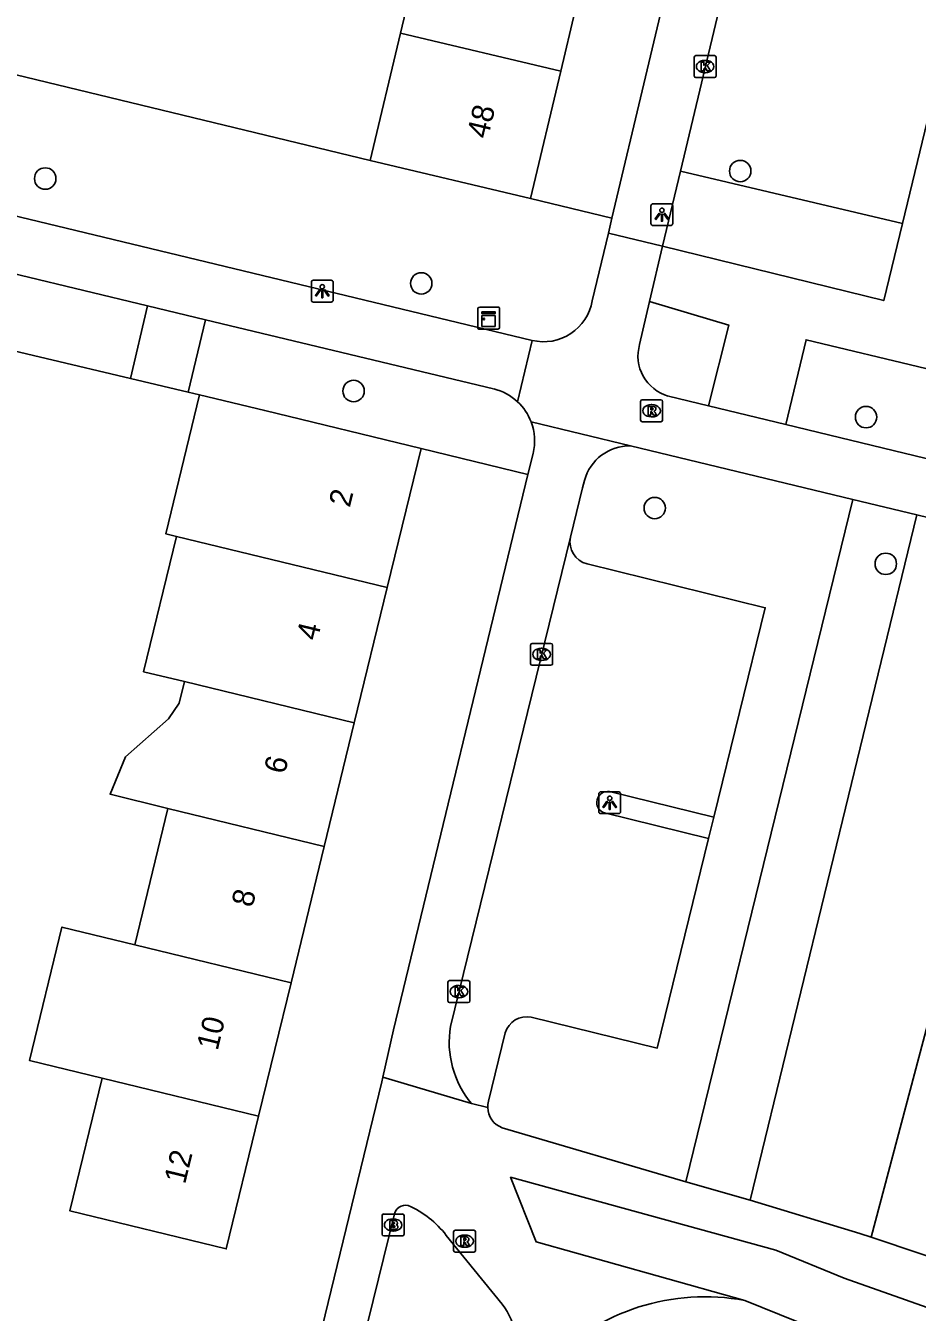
# Model space of a CAD drawing. Extents: x 162812 to 163818, y 381639 to 382470.
# Drawn here: x 163228.5 to 163269.2, y 382135.2 to 382193.9 of the extents above; entities that cross this region are included whole.
import ezdxf

# ---------------------------------------------------------------- set-up
doc = ezdxf.new("R2010")
doc.units = 0
for name, color, linetype in [('IMGEO_Boom', 7, 'Continuous'), ('IMGEO_Brandkraan', 7, 'Continuous'), ('IMGEO_Groenvoorziening', 7, 'Continuous'), ('IMGEO_Hek', 7, 'Continuous'), ('IMGEO_Kast', 7, 'Continuous'), ('IMGEO_Kolk', 7, 'Continuous'), ('IMGEO_Lichtpunt', 7, 'Continuous'), ('IMGEO_Pand', 7, 'Continuous'), ('IMGEO_Pand_nummerreeks', 7, 'Continuous'), ('IMGEO_Parkeervlak_open', 7, 'Continuous'), ('IMGEO_Rijbaan_lokaal_open', 7, 'Continuous'), ('IMGEO_Rioolput', 7, 'Continuous'), ('IMGEO_Verkeerseiland_open', 7, 'Continuous'), ('IMGEO_Voetpad_open', 7, 'Continuous')]:
    doc.layers.add(name, color=color, linetype=linetype)

msp = doc.modelspace()

# ---------------------------------------------------------------- linework, layer by layer
at = {"layer": 'IMGEO_Boom'}
for centre in [(163229.379, 382186.953), (163261.099, 382187.294), (163246.542, 382182.164), (163243.453, 382177.253), (163266.844, 382176.062), (163257.199, 382171.912), (163267.746, 382169.366)]:
    msp.add_circle(centre, 0.489, dxfattribs=at)
at = {"layer": 'IMGEO_Brandkraan'}
for p, q in [((163244.759, 382138.764), (163244.759, 382139.616)), ((163244.834, 382139.69), (163245.686, 382139.69)), ((163245.247, 382139.47), (163245.272, 382139.47)), ((163245.76, 382139.616), (163245.76, 382138.764)), ((163245.686, 382138.69), (163244.834, 382138.69)), ((163245.27, 382138.91), (163245.245, 382138.91))]:
    msp.add_line(p, q, dxfattribs=at)
for points in [[(163244.759, 382138.764), (163244.759, 382139.616)], [(163244.834, 382139.69), (163245.686, 382139.69)], [(163245.107, 382139.39), (163245.107, 382138.99), (163245.32, 382138.99)], [(163245.338, 382139.39), (163245.107, 382139.39)], [(163245.286, 382139.309), (163245.232, 382139.309), (163245.232, 382139.233)], [(163245.232, 382139.233), (163245.285, 382139.233)], [(163245.294, 382139.157), (163245.232, 382139.157), (163245.232, 382139.076)], [(163245.76, 382139.616), (163245.76, 382138.764)], [(163245.686, 382138.69), (163244.834, 382138.69)], [(163245.232, 382139.076), (163245.294, 382139.076)]]:
    msp.add_lwpolyline(points, dxfattribs=at)
for centre, radius, start, end in [((163244.836, 382139.614), 0.0765, 91.55205, 178.44795), ((163244.836, 382139.614), 0.0765, 91.55205, 178.44795), ((163245.287, 382139.271), 0.0379, 267.82845, 90.93552), ((163245.295, 382139.116), 0.0404, 269.87594, 90.50774), ((163245.342, 382139.245), 0.145, 59.4692, 91.53667), ((163245.367, 382139.292), 0.0922, 285.51372, 58.15012), ((163245.372, 382139.1), 0.105, 301.31148, 78.98903), ((163245.684, 382139.614), 0.0765, 1.55205, 88.44795), ((163245.684, 382139.614), 0.0765, 1.55205, 88.44795), ((163244.836, 382138.766), 0.0765, 181.55205, 268.44795), ((163244.836, 382138.766), 0.0765, 181.55205, 268.44795), ((163245.326, 382139.241), 0.251, 268.66757, 293.53466), ((163245.684, 382138.766), 0.0765, 271.55205, 358.44795), ((163245.684, 382138.766), 0.0765, 271.55205, 358.44795)]:
    msp.add_arc(centre, radius, start, end, dxfattribs=at)
for centre, major_axis, ratio, start_param, end_param in [((163245.246, 382139.19), (-0.387, 0.002), 0.722429, 4.712389, 7.853982), ((163245.271, 382139.19), (-0.39, 0.002), 0.717154, 1.570796, 4.712389)]:
    msp.add_ellipse(centre, major_axis=major_axis, ratio=ratio, start_param=start_param, end_param=end_param, dxfattribs=at)
at = {"layer": 'IMGEO_Groenvoorziening'}
for points in [[(163227.554, 382191.804), (163244.218, 382187.781)], [(163268.502, 382184.903), (163258.368, 382187.292)], [(163255.248, 382185.136), (163251.535, 382186.045)], [(163233.273, 382177.831), (163221.704, 382180.57)], [(163236.429, 382177.084), (163235.909, 382177.207)], [(163251.41, 382173.436), (163246.536, 382174.624)], [(163258.622, 382141.165), (163266.24, 382172.299)], [(163269.156, 382171.595), (163261.56, 382140.329)], [(163275.374, 382170.094), (163273.934, 382164.595), (163269.85, 382149.073), (163267.072, 382138.629)]]:
    msp.add_lwpolyline(points, dxfattribs=at)
at = {"layer": 'IMGEO_Hek'}
msp.add_lwpolyline([(163227.554, 382191.804), (163244.218, 382187.781)], dxfattribs=at)
at = {"layer": 'IMGEO_Kast'}
for p, q in [((163249.119, 382180.155), (163249.119, 382180.996)), ((163249.119, 382180.996), (163249.119, 382180.155)), ((163249.194, 382181.08), (163250.035, 382181.08)), ((163250.035, 382181.08), (163249.194, 382181.08)), ((163250.119, 382181.005), (163250.119, 382180.164)), ((163250.119, 382180.164), (163250.119, 382181.005)), ((163250.044, 382180.08), (163249.203, 382180.08)), ((163249.203, 382180.08), (163250.044, 382180.08))]:
    msp.add_line(p, q, dxfattribs=at)
for points in [[(163249.314, 382180.87), (163249.914, 382180.87), (163249.914, 382180.785), (163249.314, 382180.785), (163249.314, 382180.87)], [(163249.314, 382180.695), (163249.914, 382180.695), (163249.914, 382180.206), (163249.314, 382180.206), (163249.314, 382180.695)]]:
    msp.add_lwpolyline(points, dxfattribs=at)
msp.add_circle((163249.398, 382180.544), 0.0377, dxfattribs=at)
for centre, start, end in [((163249.197, 382181.002), 92.4484, 184.28452), ((163249.197, 382181.002), 92.4484, 184.28452), ((163250.041, 382181.002), 2.4484, 94.28452), ((163250.041, 382181.002), 2.4484, 94.28452), ((163249.197, 382180.158), 182.4484, 274.28452), ((163249.197, 382180.158), 182.4484, 274.28452), ((163250.041, 382180.158), 272.4484, 4.28452), ((163250.041, 382180.158), 272.4484, 4.28452)]:
    msp.add_arc(centre, 0.0779, start, end, dxfattribs=at)
at = {"layer": 'IMGEO_Kolk'}
for p, q in [((163259.074, 382192.564), (163259.926, 382192.564)), ((163258.999, 382191.638), (163258.999, 382192.49)), ((163259.487, 382192.344), (163259.512, 382192.344)), ((163260, 382192.49), (163260, 382191.638)), ((163259.926, 382191.564), (163259.074, 382191.564)), ((163259.51, 382191.784), (163259.485, 382191.784)), ((163251.533, 382164.809), (163251.533, 382165.661)), ((163251.608, 382165.735), (163252.46, 382165.735)), ((163252.534, 382165.661), (163252.534, 382164.809)), ((163252.021, 382165.515), (163252.046, 382165.515)), ((163252.46, 382164.735), (163251.608, 382164.735)), ((163252.044, 382164.955), (163252.019, 382164.955)), ((163247.838, 382150.342), (163248.69, 382150.342)), ((163247.763, 382149.416), (163247.763, 382150.268)), ((163248.251, 382150.122), (163248.276, 382150.122)), ((163248.764, 382150.268), (163248.764, 382149.416)), ((163248.69, 382149.342), (163247.838, 382149.342)), ((163248.274, 382149.562), (163248.249, 382149.562))]:
    msp.add_line(p, q, dxfattribs=at)
for points in [[(163259.074, 382192.564), (163259.926, 382192.564)], [(163258.999, 382191.638), (163258.999, 382192.49)], [(163259.32, 382192.264), (163259.443, 382192.264), (163259.443, 382192.113), (163259.573, 382192.264), (163259.737, 382192.264), (163259.591, 382192.113), (163259.744, 382191.864), (163259.592, 382191.864), (163259.507, 382192.028), (163259.443, 382191.961), (163259.443, 382191.864), (163259.32, 382191.864), (163259.32, 382192.264)], [(163260, 382192.49), (163260, 382191.638)], [(163259.926, 382191.564), (163259.074, 382191.564)], [(163251.533, 382164.809), (163251.533, 382165.661)], [(163251.608, 382165.735), (163252.46, 382165.735)], [(163252.534, 382165.661), (163252.534, 382164.809)], [(163251.854, 382165.435), (163251.977, 382165.435), (163251.977, 382165.284), (163252.107, 382165.435), (163252.271, 382165.435), (163252.125, 382165.284), (163252.278, 382165.035), (163252.126, 382165.035), (163252.041, 382165.199), (163251.977, 382165.132), (163251.977, 382165.035), (163251.854, 382165.035), (163251.854, 382165.435)], [(163252.46, 382164.735), (163251.608, 382164.735)], [(163247.838, 382150.342), (163248.69, 382150.342)], [(163247.763, 382149.416), (163247.763, 382150.268)], [(163248.084, 382150.042), (163248.207, 382150.042), (163248.207, 382149.891), (163248.337, 382150.042), (163248.501, 382150.042), (163248.355, 382149.891), (163248.508, 382149.642), (163248.356, 382149.642), (163248.271, 382149.806), (163248.207, 382149.739), (163248.207, 382149.642), (163248.084, 382149.642), (163248.084, 382150.042)], [(163248.764, 382150.268), (163248.764, 382149.416)], [(163248.69, 382149.342), (163247.838, 382149.342)]]:
    msp.add_lwpolyline(points, dxfattribs=at)
for centre, start, end in [((163259.076, 382192.488), 91.55205, 178.44795), ((163259.076, 382192.488), 91.55205, 178.44795), ((163259.924, 382192.488), 1.55205, 88.44795), ((163259.924, 382192.488), 1.55205, 88.44795), ((163259.076, 382191.64), 181.55205, 268.44795), ((163259.076, 382191.64), 181.55205, 268.44795), ((163259.924, 382191.64), 271.55205, 358.44795), ((163259.924, 382191.64), 271.55205, 358.44795), ((163251.61, 382165.659), 91.55205, 178.44795), ((163251.61, 382165.659), 91.55205, 178.44795), ((163252.458, 382165.659), 1.55205, 88.44795), ((163252.458, 382165.659), 1.55205, 88.44795), ((163251.61, 382164.811), 181.55205, 268.44795), ((163251.61, 382164.811), 181.55205, 268.44795), ((163252.458, 382164.811), 271.55205, 358.44795), ((163252.458, 382164.811), 271.55205, 358.44795), ((163247.84, 382150.266), 91.55205, 178.44795), ((163247.84, 382150.266), 91.55205, 178.44795), ((163248.688, 382150.266), 1.55205, 88.44795), ((163248.688, 382150.266), 1.55205, 88.44795), ((163247.84, 382149.418), 181.55205, 268.44795), ((163247.84, 382149.418), 181.55205, 268.44795), ((163248.688, 382149.418), 271.55205, 358.44795), ((163248.688, 382149.418), 271.55205, 358.44795)]:
    msp.add_arc(centre, 0.0765, start, end, dxfattribs=at)
for centre, major_axis, ratio, start_param, end_param in [((163259.486, 382192.064), (-0.387, 0.002), 0.722429, 4.712389, 7.853982), ((163259.511, 382192.064), (-0.39, 0.002), 0.717154, 1.570796, 4.712389), ((163252.02, 382165.235), (-0.387, 0.002), 0.722429, 4.712389, 7.853982), ((163252.045, 382165.235), (-0.39, 0.002), 0.717154, 1.570796, 4.712389), ((163248.25, 382149.842), (-0.387, 0.002), 0.722429, 4.712389, 7.853982), ((163248.275, 382149.842), (-0.39, 0.002), 0.717154, 1.570796, 4.712389)]:
    msp.add_ellipse(centre, major_axis=major_axis, ratio=ratio, start_param=start_param, end_param=end_param, dxfattribs=at)
at = {"layer": 'IMGEO_Lichtpunt'}
for p, q in [((163257.027, 382185.707), (163257.027, 382184.9)), ((163257.027, 382185.707), (163257.027, 382184.9)), ((163257.929, 382185.802), (163257.121, 382185.802)), ((163257.929, 382185.802), (163257.121, 382185.802)), ((163258.023, 382184.9), (163258.023, 382185.707)), ((163258.023, 382184.9), (163258.023, 382185.707)), ((163257.121, 382184.806), (163257.929, 382184.806)), ((163257.121, 382184.806), (163257.929, 382184.806)), ((163241.528, 382182.214), (163241.528, 382181.407)), ((163241.528, 382182.214), (163241.528, 382181.407)), ((163242.43, 382182.309), (163241.622, 382182.309)), ((163242.43, 382182.309), (163241.622, 382182.309)), ((163242.524, 382181.407), (163242.524, 382182.214)), ((163242.524, 382181.407), (163242.524, 382182.214)), ((163241.622, 382181.313), (163242.43, 382181.313)), ((163241.622, 382181.313), (163242.43, 382181.313)), ((163254.645, 382158.865), (163254.645, 382158.058)), ((163254.645, 382158.865), (163254.645, 382158.058)), ((163255.547, 382158.96), (163254.739, 382158.96)), ((163255.547, 382158.96), (163254.739, 382158.96)), ((163255.641, 382158.058), (163255.641, 382158.865)), ((163255.641, 382158.058), (163255.641, 382158.865)), ((163254.739, 382157.964), (163255.547, 382157.964)), ((163254.739, 382157.964), (163255.547, 382157.964))]:
    msp.add_line(p, q, dxfattribs=at)
for points in [[(163257.401, 382185.371), (163257.44, 382185.343), (163257.252, 382185.081), (163257.214, 382185.108), (163257.401, 382185.371)], [(163257.503, 382185.323), (163257.55, 382185.323), (163257.55, 382185.001), (163257.503, 382185.001), (163257.503, 382185.323)], [(163257.613, 382185.343), (163257.651, 382185.37), (163257.838, 382185.108), (163257.799, 382185.08), (163257.613, 382185.343)], [(163241.902, 382181.878), (163241.941, 382181.85), (163241.753, 382181.588), (163241.715, 382181.615), (163241.902, 382181.878)], [(163242.004, 382181.83), (163242.051, 382181.83), (163242.051, 382181.508), (163242.004, 382181.508), (163242.004, 382181.83)], [(163242.114, 382181.85), (163242.152, 382181.877), (163242.339, 382181.615), (163242.3, 382181.587), (163242.114, 382181.85)], [(163255.019, 382158.529), (163255.058, 382158.501), (163254.87, 382158.239), (163254.832, 382158.266), (163255.019, 382158.529)], [(163255.231, 382158.501), (163255.269, 382158.528), (163255.456, 382158.266), (163255.417, 382158.238), (163255.231, 382158.501)], [(163255.121, 382158.481), (163255.168, 382158.481), (163255.168, 382158.159), (163255.121, 382158.159), (163255.121, 382158.481)]]:
    msp.add_lwpolyline(points, dxfattribs=at)
for centre in [(163257.526, 382185.505), (163242.027, 382182.012), (163255.144, 382158.663)]:
    msp.add_circle(centre, 0.0994, dxfattribs=at)
for centre, start, end in [((163257.121, 382185.707), 90, 180), ((163257.121, 382185.707), 90, 180), ((163257.929, 382185.707), 0, 90), ((163257.929, 382185.707), 0, 90), ((163257.121, 382184.9), 180, 270), ((163257.121, 382184.9), 180, 270), ((163257.929, 382184.9), 270, 0), ((163257.929, 382184.9), 270, 360), ((163241.622, 382182.214), 90, 180), ((163241.622, 382182.214), 90, 180), ((163242.43, 382182.214), 0, 90), ((163242.43, 382182.214), 0, 90), ((163241.622, 382181.407), 180, 270), ((163241.622, 382181.407), 180, 270), ((163242.43, 382181.407), 270, 0), ((163242.43, 382181.407), 270, 360), ((163254.739, 382158.865), 90, 180), ((163254.739, 382158.865), 90, 180), ((163255.547, 382158.865), 0, 90), ((163255.547, 382158.865), 0, 90), ((163254.739, 382158.058), 180, 270), ((163254.739, 382158.058), 180, 270), ((163255.547, 382158.058), 270, 0), ((163255.547, 382158.058), 270, 360)]:
    msp.add_arc(centre, 0.0946, start, end, dxfattribs=at)
at = {"layer": 'IMGEO_Pand'}
for points in [[(163245.595, 382193.585), (163246.912, 382199.135)], [(163252.912, 382191.849), (163254.229, 382197.399)], [(163244.218, 382187.781), (163245.595, 382193.585)], [(163252.912, 382191.849), (163245.595, 382193.585)], [(163251.535, 382186.045), (163252.912, 382191.849)], [(163244.218, 382187.781), (163251.535, 382186.045)], [(163235.375, 382170.618), (163234.884, 382170.738), (163236.429, 382177.084)], [(163236.429, 382177.084), (163239.399, 382176.361), (163246.536, 382174.624)], [(163246.536, 382174.624), (163244.992, 382168.279)], [(163235.733, 382163.99), (163233.872, 382164.443), (163235.375, 382170.618)], [(163244.992, 382168.279), (163235.375, 382170.618)], [(163244.992, 382168.279), (163243.488, 382162.104)], [(163234.98, 382158.206), (163232.345, 382158.847), (163233.046, 382160.554), (163235.009, 382162.293), (163235.494, 382163.009), (163235.733, 382163.99)], [(163235.733, 382163.99), (163243.488, 382162.104)], [(163243.488, 382162.104), (163242.117, 382156.469)], [(163233.464, 382151.977), (163234.98, 382158.206)], [(163234.98, 382158.206), (163242.117, 382156.469)], [(163242.117, 382156.469), (163240.601, 382150.24)], [(163231.983, 382145.892), (163228.661, 382146.701), (163230.141, 382152.786), (163233.464, 382151.977)], [(163233.464, 382151.977), (163240.601, 382150.24)], [(163240.601, 382150.24), (163239.12, 382144.155)], [(163239.12, 382144.155), (163237.645, 382138.097), (163230.508, 382139.834), (163231.983, 382145.892)], [(163239.12, 382144.155), (163231.983, 382145.892)]]:
    msp.add_lwpolyline(points, dxfattribs=at)
at = {"layer": 'IMGEO_Parkeervlak_open'}
for points in [[(163254.114, 382169.366), (163262.243, 382167.365), (163259.898, 382157.799)], [(163259.898, 382157.799), (163255.139, 382158.967)], [(163254.9, 382157.996), (163259.659, 382156.828)], [(163259.659, 382156.828), (163257.313, 382147.261), (163251.566, 382148.671)], [(163250.379, 382147.956), (163249.614, 382144.834)]]:
    msp.add_lwpolyline(points, dxfattribs=at)
for centre, radius, start, end in [((163254.358, 382170.364), 1.027, 167.8865, 256.25155), ((163255.052, 382158.474), 0.501, 79.9607, 252.38371), ((163251.351, 382147.684), 1.01, 77.72928, 164.39678), ((163250.574, 382144.568), 0.996, 164.52893, 180.76631)]:
    msp.add_arc(centre, radius, start, end, dxfattribs=at)
at = {"layer": 'IMGEO_Rijbaan_lokaal_open'}
msp.add_lwpolyline([(163263.682, 382134.785), (163261.304, 382135.746)], dxfattribs=at)
msp.add_arc((163259.485, 382125.988), 9.926, 79.44108, 135.85705, dxfattribs=at)
at = {"layer": 'IMGEO_Rioolput'}
for p, q in [((163256.555, 382175.927), (163256.555, 382176.779)), ((163256.63, 382176.853), (163257.482, 382176.853)), ((163257.556, 382176.779), (163257.556, 382175.927)), ((163257.043, 382176.633), (163257.068, 382176.633)), ((163257.482, 382175.853), (163256.63, 382175.853)), ((163257.066, 382176.073), (163257.041, 382176.073)), ((163248.02, 382138.023), (163248.02, 382138.875)), ((163248.095, 382138.949), (163248.947, 382138.949)), ((163248.508, 382138.729), (163248.533, 382138.729)), ((163249.021, 382138.875), (163249.021, 382138.023)), ((163248.947, 382137.949), (163248.095, 382137.949)), ((163248.531, 382138.169), (163248.506, 382138.169))]:
    msp.add_line(p, q, dxfattribs=at)
for points in [[(163256.555, 382175.927), (163256.555, 382176.779)], [(163256.63, 382176.853), (163257.482, 382176.853)], [(163257.556, 382176.779), (163257.556, 382175.927)], [(163257.144, 382176.551), (163256.892, 382176.553), (163256.892, 382176.153)], [(163256.892, 382176.153), (163257.016, 382176.153), (163257.016, 382176.315), (163257.027, 382176.315)], [(163257.07, 382176.472), (163257.016, 382176.472), (163257.016, 382176.391)], [(163257.016, 382176.391), (163257.068, 382176.391)], [(163257.074, 382176.286), (163257.145, 382176.153), (163257.285, 382176.153), (163257.22, 382176.279)], [(163257.482, 382175.853), (163256.63, 382175.853)], [(163248.02, 382138.023), (163248.02, 382138.875)], [(163248.095, 382138.949), (163248.947, 382138.949)], [(163248.609, 382138.647), (163248.357, 382138.649), (163248.357, 382138.249)], [(163248.535, 382138.568), (163248.481, 382138.568), (163248.481, 382138.487)], [(163249.021, 382138.875), (163249.021, 382138.023)], [(163248.947, 382137.949), (163248.095, 382137.949)], [(163248.357, 382138.249), (163248.481, 382138.249), (163248.481, 382138.411), (163248.492, 382138.411)], [(163248.481, 382138.487), (163248.533, 382138.487)], [(163248.539, 382138.382), (163248.61, 382138.249), (163248.75, 382138.249), (163248.685, 382138.375)]]:
    msp.add_lwpolyline(points, dxfattribs=at)
for centre, radius, start, end in [((163256.632, 382176.777), 0.0765, 91.55205, 178.44795), ((163256.632, 382176.777), 0.0765, 91.55205, 178.44795), ((163257.48, 382176.777), 0.0765, 1.55205, 88.44795), ((163257.48, 382176.777), 0.0765, 1.55205, 88.44795), ((163257.026, 382176.262), 0.0533, 26.02933, 88.69889), ((163257.052, 382176.58), 0.19, 274.7715, 282.96867), ((163257.076, 382176.376), 0.0964, 77.00612, 93.18647), ((163257.09, 382176.433), 0.0378, 276.66336, 79.67722), ((163257.143, 382176.441), 0.109, 350.36119, 89.41601), ((163257.141, 382176.441), 0.112, 277.58423, 350.98172), ((163257.125, 382176.226), 0.108, 29.51342, 73.79051), ((163256.632, 382175.929), 0.0765, 181.55205, 268.44795), ((163256.632, 382175.929), 0.0765, 181.55205, 268.44795), ((163257.48, 382175.929), 0.0765, 271.55205, 358.44795), ((163257.48, 382175.929), 0.0765, 271.55205, 358.44795), ((163248.097, 382138.873), 0.0765, 91.55205, 178.44795), ((163248.097, 382138.873), 0.0765, 91.55205, 178.44795), ((163248.541, 382138.472), 0.0964, 77.00612, 93.18647), ((163248.555, 382138.529), 0.0378, 276.66336, 79.67722), ((163248.608, 382138.537), 0.109, 350.36119, 89.41601), ((163248.945, 382138.873), 0.0765, 1.55205, 88.44795), ((163248.945, 382138.873), 0.0765, 1.55205, 88.44795), ((163248.097, 382138.025), 0.0765, 181.55205, 268.44795), ((163248.097, 382138.025), 0.0765, 181.55205, 268.44795), ((163248.491, 382138.358), 0.0533, 26.02933, 88.69889), ((163248.517, 382138.676), 0.19, 274.7715, 282.96867), ((163248.606, 382138.537), 0.112, 277.58423, 350.98172), ((163248.59, 382138.322), 0.108, 29.51342, 73.79051), ((163248.945, 382138.025), 0.0765, 271.55205, 358.44795), ((163248.945, 382138.025), 0.0765, 271.55205, 358.44795)]:
    msp.add_arc(centre, radius, start, end, dxfattribs=at)
for centre, major_axis, ratio, start_param, end_param in [((163257.042, 382176.353), (-0.387, 0.002), 0.722429, 4.712389, 7.853982), ((163257.067, 382176.353), (-0.39, 0.002), 0.717154, 1.570796, 4.712389), ((163248.507, 382138.449), (-0.387, 0.002), 0.722429, 4.712389, 7.853982), ((163248.532, 382138.449), (-0.39, 0.002), 0.717154, 1.570796, 4.712389)]:
    msp.add_ellipse(centre, major_axis=major_axis, ratio=ratio, start_param=start_param, end_param=end_param, dxfattribs=at)
at = {"layer": 'IMGEO_Verkeerseiland_open'}
msp.add_lwpolyline([(163259.659, 382156.828), (163259.898, 382157.799)], dxfattribs=at)
at = {"layer": 'IMGEO_Voetpad_open'}
for points in [[(163269.065, 382243.217), (163255.248, 382185.136)], [(163258.368, 382187.292), (163260.531, 382196.358), (163260.846, 382197.184)], [(163270.876, 382194.712), (163268.502, 382184.903)], [(163257.549, 382183.861), (163258.368, 382187.292)], [(163226.098, 382185.706), (163251.602, 382179.565)], [(163255.248, 382185.136), (163255.086, 382184.466)], [(163255.086, 382184.466), (163254.34, 382181.376)], [(163257.549, 382183.861), (163255.086, 382184.466)], [(163268.502, 382184.903), (163267.649, 382181.378), (163257.549, 382183.861)], [(163234.051, 382181.144), (163222.418, 382183.938)], [(163256.959, 382181.347), (163257.549, 382183.861)], [(163234.051, 382181.144), (163233.273, 382177.831)], [(163236.703, 382180.508), (163234.051, 382181.144)], [(163256.51, 382179.379), (163256.959, 382181.347)], [(163256.959, 382181.347), (163260.581, 382180.263), (163259.647, 382176.573)], [(163235.909, 382177.207), (163236.703, 382180.508)], [(163249.848, 382177.351), (163236.703, 382180.508)], [(163251.602, 382179.565), (163250.939, 382176.764)], [(163263.175, 382175.728), (163264.11, 382179.591), (163269.579, 382178.285)], [(163233.273, 382177.831), (163235.909, 382177.207)], [(163259.647, 382176.573), (163257.82, 382177.025)], [(163263.175, 382175.728), (163259.647, 382176.573)], [(163251.556, 382175.845), (163256.094, 382174.749)], [(163296.089, 382167.75), (163263.175, 382175.728)], [(163251.41, 382173.436), (163251.645, 382174.406)], [(163256.094, 382174.749), (163266.24, 382172.299)], [(163244.795, 382145.935), (163245.275, 382148.098), (163251.41, 382173.436)], [(163253.354, 382170.579), (163253.909, 382172.83), (163253.994, 382173.174)], [(163266.24, 382172.299), (163269.156, 382171.595)], [(163269.156, 382171.595), (163275.374, 382170.094)], [(163247.877, 382148.25), (163253.354, 382170.579)], [(163241.617, 382132.829), (163244.749, 382145.727), (163244.795, 382145.935)], [(163248.834, 382144.735), (163244.795, 382145.935)], [(163249.578, 382144.555), (163248.834, 382144.735)], [(163258.622, 382141.165), (163250.237, 382143.629)], [(163261.304, 382135.746), (163257.303, 382136.866), (163251.788, 382138.414), (163250.622, 382141.369), (163262.733, 382138.041), (163265.845, 382136.765), (163277.044, 382132.812), (163275.884, 382130.001)], [(163261.56, 382140.329), (163258.622, 382141.165)], [(163261.56, 382140.329), (163266.563, 382138.799), (163267.072, 382138.629)], [(163244.712, 382134.536), (163244.11, 382134.746), (163245.309, 382139.637)], [(163247.685, 382138.716), (163250.229, 382135.581)], [(163267.072, 382138.629), (163271.709, 382137.084)]]:
    msp.add_lwpolyline(points, dxfattribs=at)
for centre, radius, start, end in [((163252.129, 382181.744), 2.242, 256.41213, 350.5517), ((163258.333, 382178.852), 1.898, 163.87964, 254.31219), ((163249.281, 382174.99), 2.429, 46.94095, 76.49512), ((163249.267, 382174.975), 2.449, 20.81472, 46.93867), ((163249.269, 382174.981), 2.445, 346.39009, 20.68821), ((163256.056, 382172.612), 2.138, 88.98936, 164.75043), ((163252.186, 382147.535), 4.368, 170.58319, 219.87739), ((163250.573, 382144.566), 0.996, 180.62935, 250.24676), ((163245.827, 382139.57), 0.522, 76.3286, 172.60495), ((163244.144, 382135.989), 4.469, 37.60532, 66.17071), ((163248.011, 382133.825), 2.829, 332.25724, 38.37701)]:
    msp.add_arc(centre, radius, start, end, dxfattribs=at)

# ---------------------------------------------------------------- texts
at = {"layer": 'IMGEO_Pand_nummerreeks'}
for s, rotation, p in [('48', 76.65306, (163249.582, 382188.731)), ('2', 76.31973, (163243.28, 382171.906)), ('4', 76.31973, (163241.8, 382165.82)), ('6', 76.31973, (163240.318, 382159.732)), ('8', 76.31973, (163238.837, 382153.648)), ('10', 76.31798, (163237.247, 382147.113)), ('12', 76.31973, (163235.762, 382141.019))]:
    msp.add_text(s, height=1, rotation=rotation, dxfattribs=at).set_placement(p)

doc.saveas('drawing.dxf')
